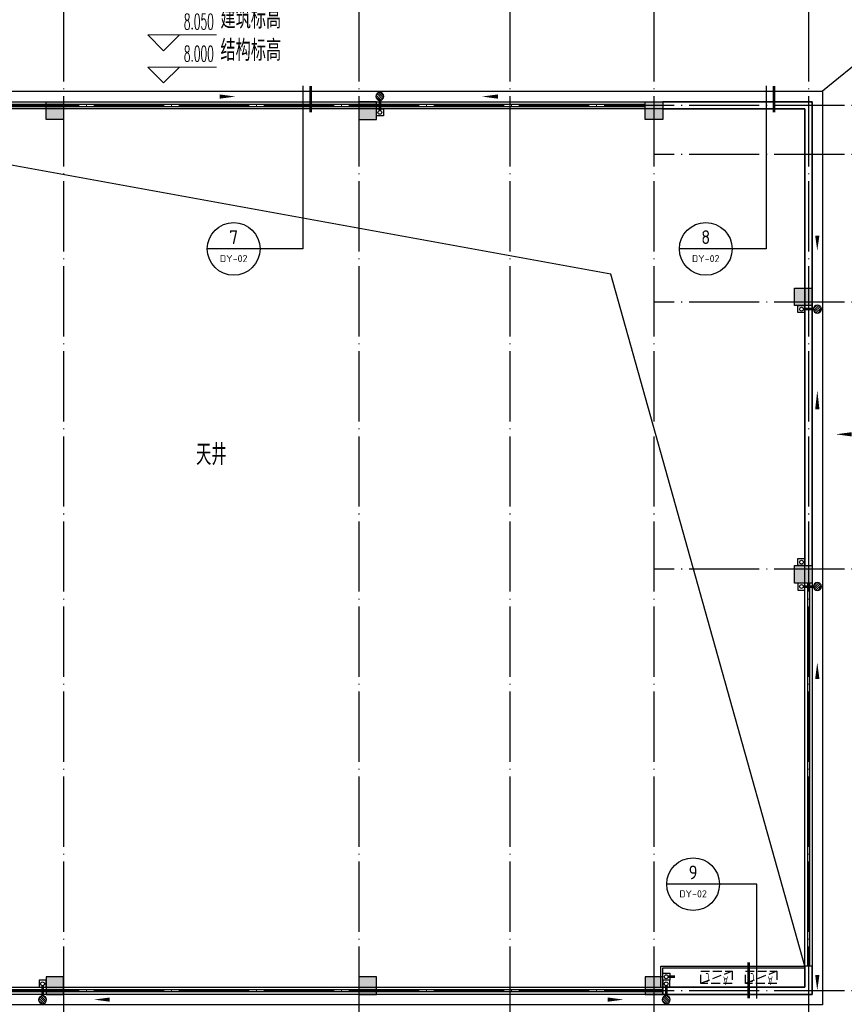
# Model space of a CAD drawing. Extents: x 1779708 to 7299578, y -1121471 to 88434.
# Tile 318 of 656: x 4607716 to 4631186, y -1048327 to -1020306. Entities that reach past the tile are written whole.
import ezdxf
from ezdxf.enums import TextEntityAlignment as Align

# ---------------------------------------------------------------- set-up
doc = ezdxf.new("R2010")
doc.units = 0
doc.header["$LTSCALE"] = 1000
doc.header["$MEASUREMENT"] = 0
doc.linetypes.add('DASH', pattern=[0.35, 0.25, -0.1])
doc.linetypes.add('DOTE', pattern=[2.4200000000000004, 2, -0.2, 0.02, -0.2])
doc.layers.get('0').update_dxf_attribs({"linetype": 'CONTINUOUS'})
for name, color, linetype in [('11111111111111111111111111111', 50, 'DASH'), ('DIM_IDEN', 3, 'CONTINUOUS'), ('DIM_SYMB', 3, 'CONTINUOUS'), ('DIM_污水', 3, 'CONTINUOUS'), ('DOTE', 1, 'DOTE'), ('EQUIP_地漏', 7, 'CONTINUOUS'), ('P_PS_DIM', 1, 'CONTINUOUS'), ('PIPE-雨水', 4, 'CONTINUOUS'), ('PUB_TEXT', 7, 'CONTINUOUS'), ('SPACE', 7, 'CONTINUOUS'), ('修改', 6, 'CONTINUOUS'), ('墙柱', 2, 'CONTINUOUS'), ('室外构件', 4, 'CONTINUOUS'), ('栏杆', 6, 'CONTINUOUS'), ('空调机位表示', 70, 'CONTINUOUS'), ('立面线2', 30, 'CONTINUOUS')]:
    doc.layers.add(name, color=color, linetype=linetype)
doc.layers.add('DIM_ELEV', color=3, linetype='CONTINUOUS', lineweight=13)
doc.styles.add('_TCH_DIM', font='SIMPLEX.shx', dxfattribs={"width": 0.7, "bigfont": 'GBCBIG.shx'})
doc.styles.add('_TCH_SPACE', font='SIMPLEX', dxfattribs={"height": 5, "bigfont": 'GBCBIG'})
doc.styles.get("Standard").update_dxf_attribs({"font": 'GBENOR', "bigfont": 'GBCBIG'})

# ---------------------------------------------------------------- blocks, each defined once
blk = doc.blocks.new('A$C159220C3')
at = {"layer": 'DOTE'}
for p, q in [((42800.00018952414, 149200.0015517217), (42800.00018952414, 7200.001551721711)), ((51200.00018952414, 149200.0015517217), (51200.00018952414, 7200.001551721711)), ((55500.00018952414, 149200.0015517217), (55500.00018952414, 7200.001551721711)), ((59600.00018952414, 149200.0015517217), (59600.00018952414, 7200.001551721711)), ((64000.00018952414, 149200.0015517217), (64000.00018952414, 7200.001551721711)), ((86800.00018952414, 47300.00155172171), (7200.000189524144, 47300.00155172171)), ((86800.00018952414, 45900.00155172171), (59600.00018952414, 45900.00155172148)), ((86800.00018952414, 41700.00155172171), (59600.00018952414, 41700.00155172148)), ((86800.00018952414, 34100.00155172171), (59600.00018952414, 34100.00155172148)), ((86800.00018952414, 22100.00155172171), (7200.000189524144, 22100.00155172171))]:
    blk.add_line(p, q, dxfattribs=at)
blk = doc.blocks.new('A$C66903B95')
at = {"layer": '墙柱'}
h = blk.add_hatch(color=256, dxfattribs=at)
h.paths.add_polyline_path([(24950.00109634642, 51000.00001203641), (25450.00109634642, 51000.00001203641), (25450.00109634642, 50500.00001203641), (24950.00109634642, 50500.00001203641)])
h.paths.add_polyline_path([(66900.00109634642, 12800.0000120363), (67500.00109634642, 12800.0000120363), (67500.00109634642, 13400.0000120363), (66900.00109634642, 13400.0000120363)])
h.paths.add_polyline_path([(16600.00109634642, 12800.0000120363), (17100.00109634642, 12800.0000120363), (17100.00109634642, 13300.0000120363), (16600.00109634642, 13300.0000120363)])
h.paths.add_polyline_path([(27130.00109634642, 15100.00001203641), (27130.00109634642, 15400.00001203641), (26330.00109634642, 15400.00001203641), (26330.00109634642, 15100.00001203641)])
h.paths.add_polyline_path([(54500.00109634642, 1.203641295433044e-05), (55000.00109634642, 1.203641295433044e-05), (55000.00109634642, 500.000012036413), (54500.00109634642, 500.000012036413)])
h.paths.add_polyline_path([(16600.00109634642, 51000.00001203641), (17100.00109634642, 51000.00001203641), (17100.00109634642, 50500.00001203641), (16600.00109634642, 50500.00001203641)])
h.paths.add_polyline_path([(42000.00109634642, 41700.00001203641), (42600.00109634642, 41700.00001203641), (42600.00109634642, 41200.00001203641), (42000.00109634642, 41200.00001203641)])
h.paths.add_polyline_path([(58500.00109634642, 32900.0000120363), (59100.00109634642, 32900.0000120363), (59100.00109634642, 32400.0000120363), (58500.00109634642, 32400.0000120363)])
h.paths.add_polyline_path([(13000.00109634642, 44800.00001203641), (13500.00109634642, 44800.00001203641), (13500.00109634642, 44200.00001203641), (13000.00109634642, 44200.00001203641)])
h.paths.add_polyline_path([(66700.00109634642, 37100.0000120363), (67200.00109634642, 37100.0000120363), (67200.00109634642, 36600.0000120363), (66700.00109634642, 36600.0000120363)])
h.paths.add_polyline_path([(20700.00109634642, 19400.0000120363), (21200.00109634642, 19400.0000120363), (21200.00109634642, 19900.0000120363), (20700.00109634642, 19900.0000120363)])
h.paths.add_polyline_path([(20700.00109634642, 26000.0000120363), (21200.00109634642, 26000.0000120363), (21200.00109634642, 26500.0000120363), (20700.00109634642, 26500.0000120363)])
h.paths.add_polyline_path([(13000.00109634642, 31800.0000120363), (13500.00109634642, 31800.0000120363), (13500.00109634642, 32400.0000120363), (13000.00109634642, 32400.0000120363)])
h.paths.add_polyline_path([(20700.00109634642, 38200.0000120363), (21200.00109634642, 38200.0000120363), (21200.00109634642, 37700.0000120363), (20700.00109634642, 37700.0000120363)])
h.paths.add_polyline_path([(13000.00109634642, 51000.00001203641), (13500.00109634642, 51000.00001203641), (13500.00109634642, 50500.00001203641), (13000.00109634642, 50500.00001203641)])
h.paths.add_polyline_path([(74900.00109634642, 12800.0000120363), (75600.00109634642, 12800.0000120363), (75600.00109634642, 13400.0000120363), (74900.00109634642, 13400.0000120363)])
h.paths.add_polyline_path([(54900.00109634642, 24500.00001203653), (54400.00109634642, 24500.00001203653), (54400.00109634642, 25000.00001203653), (54900.00109634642, 25000.00001203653)])
h.paths.add_polyline_path([(74900.00109634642, 41700.0000120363), (75600.00109634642, 41700.0000120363), (75600.00109634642, 41200.0000120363), (74900.00109634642, 41200.0000120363)])
h.paths.add_polyline_path([(500.0017111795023, 44750.0000120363), (1000.001711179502, 44750.0000120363), (1000.001711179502, 44250.0000120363), (500.0017111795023, 44250.0000120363)])
h.paths.add_polyline_path([(500.0010963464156, 31850.0000120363), (1000.001096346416, 31850.0000120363), (1000.001096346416, 32350.0000120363), (500.0010963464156, 32350.0000120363)])
h.paths.add_polyline_path([(8400.001096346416, 12800.0000120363), (8900.001096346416, 12800.0000120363), (8900.001096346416, 13300.0000120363), (8400.001096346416, 13300.0000120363)])
h.paths.add_polyline_path([(66900.00109634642, 24400.0000120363), (67500.00109634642, 24400.0000120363), (67500.00109634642, 25000.0000120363), (66900.00109634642, 25000.0000120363)])
h.paths.add_polyline_path([(74900.00109634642, 25000.0000120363), (75600.00109634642, 25000.0000120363), (75600.00109634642, 24400.0000120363), (74900.00109634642, 24400.0000120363)])
h.paths.add_polyline_path([(58500.00109634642, 25000.0000120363), (59100.00109634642, 25000.0000120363), (59100.00109634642, 24400.0000120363), (58500.00109634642, 24400.0000120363)])
h.paths.add_polyline_path([(66700.00109634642, 32900.0000120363), (67200.00109634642, 32900.0000120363), (67200.00109634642, 32400.0000120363), (66700.00109634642, 32400.0000120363)])
h.paths.add_polyline_path([(54400.00109634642, 32900.0000120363), (54900.00109634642, 32900.0000120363), (54900.00109634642, 32400.0000120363), (54400.00109634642, 32400.0000120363)])
h.paths.add_polyline_path([(50150.00109634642, 12800.0000120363), (50650.00109634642, 12800.0000120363), (50650.00109634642, 13300.0000120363), (50150.00109634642, 13300.0000120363)])
h.paths.add_polyline_path([(46200.00109634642, 51000.00001203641), (46700.00109634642, 51000.00001203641), (46700.00109634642, 50500.00001203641), (46200.00109634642, 50500.00001203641)])
h.paths.add_polyline_path([(42500.00109634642, 38200.0000120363), (42000.00109634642, 38200.0000120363), (42000.00109634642, 37700.0000120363), (42500.00109634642, 37700.0000120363)])
h.paths.add_polyline_path([(42500.00109634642, 51000.00001203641), (42000.00109634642, 51000.00001203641), (42000.00109634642, 50500.00001203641), (42500.00109634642, 50500.00001203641)])
h.paths.add_polyline_path([(24900.00109634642, 38200.0000120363), (25400.00109634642, 38200.0000120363), (25400.00109634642, 37700.0000120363), (24900.00109634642, 37700.0000120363)])
h.paths.add_polyline_path([(20700.00109634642, 31850.0000120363), (21200.00109634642, 31850.0000120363), (21200.00109634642, 32350.0000120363), (20700.00109634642, 32350.0000120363)])
h.paths.add_polyline_path([(13000.00109634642, 37600.0000120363), (13500.00109634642, 37600.0000120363), (13500.00109634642, 38200.0000120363), (13000.00109634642, 38200.0000120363)])
h.paths.add_polyline_path([(16600.00109634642, 26000.0000120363), (17100.00109634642, 26000.0000120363), (17100.00109634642, 26500.0000120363), (16600.00109634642, 26500.0000120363)])
h.paths.add_polyline_path([(8200.001096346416, 26000.0000120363), (8700.001096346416, 26000.0000120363), (8700.001096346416, 26500.0000120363), (8200.001096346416, 26500.0000120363)])
h.paths.add_polyline_path([(500.0010963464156, 26000.0000120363), (1000.001096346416, 26000.0000120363), (1000.001096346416, 26500.0000120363), (500.0010963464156, 26500.0000120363)])
h.paths.add_polyline_path([(16500.00109634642, 19300.0000120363), (17100.00109634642, 19300.0000120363), (17100.00109634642, 19900.0000120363), (16500.00109634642, 19900.0000120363)])
h.paths.add_polyline_path([(8400.001096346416, 19300.0000120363), (8900.001096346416, 19300.0000120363), (8900.001096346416, 19900.0000120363), (8400.001096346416, 19900.0000120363)])
h.paths.add_polyline_path([(74900.00109634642, 38500.0000120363), (75600.00109634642, 38500.0000120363), (75600.00109634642, 38000.0000120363), (74900.00109634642, 38000.0000120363)])
h.paths.add_polyline_path([(75100.00109634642, 51000.00001203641), (75600.00109634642, 51000.00001203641), (75600.00109634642, 50500.00001203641), (75100.00109634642, 50500.00001203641)])
h.paths.add_polyline_path([(66850.00109634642, 41800.0000120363), (67550.00109634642, 41800.0000120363), (67550.00109634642, 41200.0000120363), (66850.00109634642, 41200.0000120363)])
h.paths.add_polyline_path([(66850.00109634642, 51000.00001203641), (67550.00109634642, 51000.00001203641), (67550.00109634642, 50500.00001203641), (66850.00109634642, 50500.00001203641)])
h.paths.add_polyline_path([(58450.00109634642, 41800.0000120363), (59150.00109634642, 41800.0000120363), (59150.00109634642, 41200.0000120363), (58450.00109634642, 41200.0000120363)])
h.paths.add_polyline_path([(58550.00109634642, 51000.00001203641), (59050.00109634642, 51000.00001203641), (59050.00109634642, 50500.00001203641), (58550.00109634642, 50500.00001203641)])
h.paths.add_polyline_path([(50150.00109634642, 38200.0000120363), (50650.00109634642, 38200.0000120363), (50650.00109634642, 37700.0000120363), (50150.00109634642, 37700.0000120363)])
h.paths.add_polyline_path([(50100.00109634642, 41700.0000120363), (50700.00109634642, 41700.0000120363), (50700.00109634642, 41200.0000120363), (50100.00109634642, 41200.0000120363)])
h.paths.add_polyline_path([(50150.00109634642, 51000.00001203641), (50650.00109634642, 51000.00001203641), (50650.00109634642, 50500.00001203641), (50150.00109634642, 50500.00001203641)])
h.paths.add_polyline_path([(33100.00109634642, 38200.00001203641), (33600.00109634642, 38200.00001203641), (33600.00109634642, 37700.00001203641), (33100.00109634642, 37700.00001203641)])
h.paths.add_polyline_path([(33000.00109634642, 41700.00001203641), (33600.00109634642, 41700.00001203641), (33600.00109634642, 41200.00001203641), (33000.00109634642, 41200.00001203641)])
h.paths.add_polyline_path([(24900.00109634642, 41700.0000120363), (25500.00109634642, 41700.0000120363), (25500.00109634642, 41200.0000120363), (24900.00109634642, 41200.0000120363)])
h.paths.add_polyline_path([(500.0010963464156, 38200.0000120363), (1000.001096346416, 38200.0000120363), (1000.001096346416, 37700.0000120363), (500.0010963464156, 37700.0000120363)])
h.paths.add_polyline_path([(16500.00109634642, 41800.0000120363), (17100.00109634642, 41800.0000120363), (17100.00109634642, 41200.0000120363), (16500.00109634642, 41200.0000120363)])
h.paths.add_polyline_path([(33100.00109634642, 51000.00001203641), (33600.00109634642, 51000.00001203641), (33600.00109634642, 50500.00001203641), (33100.00109634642, 50500.00001203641)])
h.paths.add_polyline_path([(500.0017111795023, 51000.0000120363), (1000.001711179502, 51000.0000120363), (1000.001711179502, 50500.0000120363), (500.0017111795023, 50500.0000120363)])
h.paths.add_polyline_path([(74900.00109634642, 9300.000012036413), (75600.00109634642, 9300.000012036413), (75600.00109634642, 9800.000012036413), (74900.00109634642, 9800.000012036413)])
h.paths.add_polyline_path([(74900.00109634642, 1.203618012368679e-05), (75600.00109634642, 1.203618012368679e-05), (75600.00109634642, 500.0000120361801), (74900.00109634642, 500.0000120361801)])
h.paths.add_polyline_path([(66900.00109634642, 9300.000012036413), (67500.00109634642, 9300.000012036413), (67500.00109634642, 9800.000012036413), (66900.00109634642, 9800.000012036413)])
h.paths.add_polyline_path([(66950.00109634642, 1.203641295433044e-05), (67450.00109634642, 1.203641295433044e-05), (67450.00109634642, 500.000012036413), (66950.00109634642, 500.000012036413)])
h.paths.add_polyline_path([(58500.00109634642, 12800.0000120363), (59100.00109634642, 12800.0000120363), (59100.00109634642, 13400.0000120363), (58500.00109634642, 13400.0000120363)])
h.paths.add_polyline_path([(58500.00109634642, 9300.000012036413), (59100.00109634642, 9300.000012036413), (59100.00109634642, 9800.000012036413), (58500.00109634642, 9800.000012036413)])
h.paths.add_polyline_path([(58550.00109634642, 1.203641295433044e-05), (59050.00109634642, 1.203641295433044e-05), (59050.00109634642, 500.000012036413), (58550.00109634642, 500.000012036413)])
h.paths.add_polyline_path([(50100.00109634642, 9300.000012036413), (50700.00109634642, 9300.000012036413), (50700.00109634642, 9800.000012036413), (50100.00109634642, 9800.000012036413)])
h.paths.add_polyline_path([(50150.00109634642, 1.203641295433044e-05), (50650.00109634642, 1.203641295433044e-05), (50650.00109634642, 500.000012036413), (50150.00109634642, 500.000012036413)])
h.paths.add_polyline_path([(42000.00109634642, 12800.00001203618), (42500.00109634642, 12800.00001203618), (42500.00109634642, 13300.00001203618), (42000.00109634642, 13300.00001203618)])
h.paths.add_polyline_path([(42000.00109634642, 9300.00001203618), (42600.00109634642, 9300.00001203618), (42600.00109634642, 9800.00001203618), (42000.00109634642, 9800.00001203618)])
h.paths.add_polyline_path([(33100.00109634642, 12800.0000120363), (33600.00109634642, 12800.0000120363), (33600.00109634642, 13300.0000120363), (33100.00109634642, 13300.0000120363)])
h.paths.add_polyline_path([(25060.00109634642, 12800.0000120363), (25660.00109634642, 12800.0000120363), (25660.00109634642, 13200.0000120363), (25060.00109634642, 13200.0000120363)])
h.paths.add_polyline_path([(33000.00109634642, 9300.000012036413), (33600.00109634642, 9300.000012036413), (33600.00109634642, 9800.000012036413), (33000.00109634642, 9800.000012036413)])
h.paths.add_polyline_path([(24900.00109634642, 9300.000012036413), (25500.00109634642, 9300.000012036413), (25500.00109634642, 9800.000012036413), (24900.00109634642, 9800.000012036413)])
h.paths.add_polyline_path([(0.001096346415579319, 12500.0000120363), (700.0010963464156, 12500.0000120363), (700.0010963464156, 13000.0000120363), (0.001096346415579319, 13000.0000120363)])
h.paths.add_polyline_path([(0.001096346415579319, 9300.000012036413), (700.0010963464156, 9300.000012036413), (700.0010963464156, 9800.000012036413), (0.001096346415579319, 9800.000012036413)])
h.paths.add_polyline_path([(8100.001096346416, 9300.000012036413), (8700.001096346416, 9300.000012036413), (8700.001096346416, 9800.000012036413), (8100.001096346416, 9800.000012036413)])
h.paths.add_polyline_path([(16500.00109634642, 9300.000012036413), (17100.00109634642, 9300.000012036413), (17100.00109634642, 9800.000012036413), (16500.00109634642, 9800.000012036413)])
h.paths.add_polyline_path([(42000.00109634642, 1.203594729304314e-05), (42500.00109634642, 1.203594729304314e-05), (42500.00109634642, 500.0000120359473), (42000.00109634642, 500.0000120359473)])
h.paths.add_polyline_path([(33100.00109634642, 1.203618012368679e-05), (33600.00109634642, 1.203618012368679e-05), (33600.00109634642, 500.0000120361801), (33100.00109634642, 500.0000120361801)])
h.paths.add_polyline_path([(24950.00109634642, 1.203618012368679e-05), (25450.00109634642, 1.203618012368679e-05), (25450.00109634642, 500.0000120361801), (24950.00109634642, 500.0000120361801)])
h.paths.add_polyline_path([(16500.00109634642, 1.203641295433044e-05), (17100.00109634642, 1.203641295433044e-05), (17100.00109634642, 500.000012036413), (16500.00109634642, 500.000012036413)])
h.paths.add_polyline_path([(8100.001096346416, 1.203641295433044e-05), (8700.001096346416, 1.203641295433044e-05), (8700.001096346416, 500.000012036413), (8100.001096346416, 500.000012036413)])
h.paths.add_polyline_path([(0.001096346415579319, 1.203641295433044e-05), (500.0010963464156, 1.203641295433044e-05), (500.0010963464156, 500.000012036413), (0.001096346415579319, 500.000012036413)])
h.paths.add_polyline_path([(24950.00109634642, 87000.00001203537), (25450.00109634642, 87000.00001203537), (25450.00109634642, 87500.00001203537), (24950.00109634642, 87500.00001203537)])
h.paths.add_polyline_path([(66900.00109634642, 125200.0000120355), (67500.00109634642, 125200.0000120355), (67500.00109634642, 124600.0000120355), (66900.00109634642, 124600.0000120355)])
h.paths.add_polyline_path([(16600.00109634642, 125200.0000120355), (17100.00109634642, 125200.0000120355), (17100.00109634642, 124700.0000120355), (16600.00109634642, 124700.0000120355)])
h.paths.add_polyline_path([(27130.00109634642, 122900.0000120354), (27130.00109634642, 122600.0000120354), (26330.00109634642, 122600.0000120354), (26330.00109634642, 122900.0000120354)])
h.paths.add_polyline_path([(54500.00109634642, 138000.0000120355), (55000.00109634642, 138000.0000120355), (55000.00109634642, 137500.0000120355), (54500.00109634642, 137500.0000120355)])
h.paths.add_polyline_path([(16600.00109634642, 87000.00001203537), (17100.00109634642, 87000.00001203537), (17100.00109634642, 87500.00001203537), (16600.00109634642, 87500.00001203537)])
h.paths.add_polyline_path([(42000.00109634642, 96300.00001203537), (42600.00109634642, 96300.00001203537), (42600.00109634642, 96800.00001203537), (42000.00109634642, 96800.00001203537)])
h.paths.add_polyline_path([(58500.00109634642, 105100.0000120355), (59100.00109634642, 105100.0000120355), (59100.00109634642, 105600.0000120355), (58500.00109634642, 105600.0000120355)])
h.paths.add_polyline_path([(13000.00109634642, 93200.00001203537), (13500.00109634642, 93200.00001203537), (13500.00109634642, 93800.00001203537), (13000.00109634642, 93800.00001203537)])
h.paths.add_polyline_path([(66700.00109634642, 100900.0000120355), (67200.00109634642, 100900.0000120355), (67200.00109634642, 101400.0000120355), (66700.00109634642, 101400.0000120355)])
h.paths.add_polyline_path([(20700.00109634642, 118600.0000120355), (21200.00109634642, 118600.0000120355), (21200.00109634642, 118100.0000120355), (20700.00109634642, 118100.0000120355)])
h.paths.add_polyline_path([(20700.00109634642, 112000.0000120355), (21200.00109634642, 112000.0000120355), (21200.00109634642, 111500.0000120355), (20700.00109634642, 111500.0000120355)])
h.paths.add_polyline_path([(13000.00109634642, 106200.0000120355), (13500.00109634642, 106200.0000120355), (13500.00109634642, 105600.0000120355), (13000.00109634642, 105600.0000120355)])
h.paths.add_polyline_path([(20700.00109634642, 99800.00001203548), (21200.00109634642, 99800.00001203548), (21200.00109634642, 100300.0000120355), (20700.00109634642, 100300.0000120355)])
h.paths.add_polyline_path([(13000.00109634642, 87000.00001203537), (13500.00109634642, 87000.00001203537), (13500.00109634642, 87500.00001203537), (13000.00109634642, 87500.00001203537)])
h.paths.add_polyline_path([(74900.00109634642, 125200.0000120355), (75600.00109634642, 125200.0000120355), (75600.00109634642, 124600.0000120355), (74900.00109634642, 124600.0000120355)])
h.paths.add_polyline_path([(54900.00109634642, 113500.0000120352), (54400.00109634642, 113500.0000120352), (54400.00109634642, 113000.0000120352), (54900.00109634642, 113000.0000120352)])
h.paths.add_polyline_path([(74900.00109634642, 96300.00001203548), (75600.00109634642, 96300.00001203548), (75600.00109634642, 96800.00001203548), (74900.00109634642, 96800.00001203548)])
h.paths.add_polyline_path([(500.0017111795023, 93250.00001203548), (1000.001711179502, 93250.00001203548), (1000.001711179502, 93750.00001203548), (500.0017111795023, 93750.00001203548)])
h.paths.add_polyline_path([(500.0010963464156, 106150.0000120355), (1000.001096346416, 106150.0000120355), (1000.001096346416, 105650.0000120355), (500.0010963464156, 105650.0000120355)])
h.paths.add_polyline_path([(8400.001096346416, 125200.0000120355), (8900.001096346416, 125200.0000120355), (8900.001096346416, 124700.0000120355), (8400.001096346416, 124700.0000120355)])
h.paths.add_polyline_path([(66900.00109634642, 113600.0000120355), (67500.00109634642, 113600.0000120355), (67500.00109634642, 113000.0000120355), (66900.00109634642, 113000.0000120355)])
h.paths.add_polyline_path([(74900.00109634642, 113000.0000120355), (75600.00109634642, 113000.0000120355), (75600.00109634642, 113600.0000120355), (74900.00109634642, 113600.0000120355)])
h.paths.add_polyline_path([(58500.00109634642, 113000.0000120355), (59100.00109634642, 113000.0000120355), (59100.00109634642, 113600.0000120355), (58500.00109634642, 113600.0000120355)])
h.paths.add_polyline_path([(66700.00109634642, 105100.0000120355), (67200.00109634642, 105100.0000120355), (67200.00109634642, 105600.0000120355), (66700.00109634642, 105600.0000120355)])
h.paths.add_polyline_path([(54400.00109634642, 105100.0000120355), (54900.00109634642, 105100.0000120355), (54900.00109634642, 105600.0000120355), (54400.00109634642, 105600.0000120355)])
h.paths.add_polyline_path([(50150.00109634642, 125200.0000120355), (50650.00109634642, 125200.0000120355), (50650.00109634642, 124700.0000120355), (50150.00109634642, 124700.0000120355)])
h.paths.add_polyline_path([(46200.00109634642, 87000.00001203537), (46700.00109634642, 87000.00001203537), (46700.00109634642, 87500.00001203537), (46200.00109634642, 87500.00001203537)])
h.paths.add_polyline_path([(42500.00109634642, 99800.00001203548), (42000.00109634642, 99800.00001203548), (42000.00109634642, 100300.0000120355), (42500.00109634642, 100300.0000120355)])
h.paths.add_polyline_path([(42500.00109634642, 87000.00001203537), (42000.00109634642, 87000.00001203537), (42000.00109634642, 87500.00001203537), (42500.00109634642, 87500.00001203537)])
h.paths.add_polyline_path([(24900.00109634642, 99800.00001203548), (25400.00109634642, 99800.00001203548), (25400.00109634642, 100300.0000120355), (24900.00109634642, 100300.0000120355)])
h.paths.add_polyline_path([(20700.00109634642, 106150.0000120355), (21200.00109634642, 106150.0000120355), (21200.00109634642, 105650.0000120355), (20700.00109634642, 105650.0000120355)])
h.paths.add_polyline_path([(13000.00109634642, 100400.0000120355), (13500.00109634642, 100400.0000120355), (13500.00109634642, 99800.00001203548), (13000.00109634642, 99800.00001203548)])
h.paths.add_polyline_path([(16600.00109634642, 112000.0000120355), (17100.00109634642, 112000.0000120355), (17100.00109634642, 111500.0000120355), (16600.00109634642, 111500.0000120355)])
h.paths.add_polyline_path([(8200.001096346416, 112000.0000120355), (8700.001096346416, 112000.0000120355), (8700.001096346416, 111500.0000120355), (8200.001096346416, 111500.0000120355)])
h.paths.add_polyline_path([(500.0010963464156, 112000.0000120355), (1000.001096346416, 112000.0000120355), (1000.001096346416, 111500.0000120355), (500.0010963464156, 111500.0000120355)])
h.paths.add_polyline_path([(16500.00109634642, 118700.0000120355), (17100.00109634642, 118700.0000120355), (17100.00109634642, 118100.0000120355), (16500.00109634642, 118100.0000120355)])
h.paths.add_polyline_path([(8400.001096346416, 118700.0000120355), (8900.001096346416, 118700.0000120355), (8900.001096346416, 118100.0000120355), (8400.001096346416, 118100.0000120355)])
h.paths.add_polyline_path([(74900.00109634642, 99500.00001203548), (75600.00109634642, 99500.00001203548), (75600.00109634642, 100000.0000120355), (74900.00109634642, 100000.0000120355)])
h.paths.add_polyline_path([(75100.00109634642, 87000.00001203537), (75600.00109634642, 87000.00001203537), (75600.00109634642, 87500.00001203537), (75100.00109634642, 87500.00001203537)])
h.paths.add_polyline_path([(66850.00109634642, 96200.00001203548), (67550.00109634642, 96200.00001203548), (67550.00109634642, 96800.00001203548), (66850.00109634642, 96800.00001203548)])
h.paths.add_polyline_path([(66850.00109634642, 87000.00001203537), (67550.00109634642, 87000.00001203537), (67550.00109634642, 87500.00001203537), (66850.00109634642, 87500.00001203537)])
h.paths.add_polyline_path([(58450.00109634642, 96200.00001203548), (59150.00109634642, 96200.00001203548), (59150.00109634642, 96800.00001203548), (58450.00109634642, 96800.00001203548)])
h.paths.add_polyline_path([(58550.00109634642, 87000.00001203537), (59050.00109634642, 87000.00001203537), (59050.00109634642, 87500.00001203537), (58550.00109634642, 87500.00001203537)])
h.paths.add_polyline_path([(50150.00109634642, 99800.00001203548), (50650.00109634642, 99800.00001203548), (50650.00109634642, 100300.0000120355), (50150.00109634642, 100300.0000120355)])
h.paths.add_polyline_path([(50100.00109634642, 96300.00001203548), (50700.00109634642, 96300.00001203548), (50700.00109634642, 96800.00001203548), (50100.00109634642, 96800.00001203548)])
h.paths.add_polyline_path([(50150.00109634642, 87000.00001203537), (50650.00109634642, 87000.00001203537), (50650.00109634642, 87500.00001203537), (50150.00109634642, 87500.00001203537)])
h.paths.add_polyline_path([(33100.00109634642, 99800.00001203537), (33600.00109634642, 99800.00001203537), (33600.00109634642, 100300.0000120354), (33100.00109634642, 100300.0000120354)])
h.paths.add_polyline_path([(33000.00109634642, 96300.00001203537), (33600.00109634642, 96300.00001203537), (33600.00109634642, 96800.00001203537), (33000.00109634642, 96800.00001203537)])
h.paths.add_polyline_path([(24900.00109634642, 96300.00001203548), (25500.00109634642, 96300.00001203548), (25500.00109634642, 96800.00001203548), (24900.00109634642, 96800.00001203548)])
h.paths.add_polyline_path([(500.0010963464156, 99800.00001203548), (1000.001096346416, 99800.00001203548), (1000.001096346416, 100300.0000120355), (500.0010963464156, 100300.0000120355)])
h.paths.add_polyline_path([(16500.00109634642, 96200.00001203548), (17100.00109634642, 96200.00001203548), (17100.00109634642, 96800.00001203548), (16500.00109634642, 96800.00001203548)])
h.paths.add_polyline_path([(33100.00109634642, 87000.00001203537), (33600.00109634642, 87000.00001203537), (33600.00109634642, 87500.00001203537), (33100.00109634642, 87500.00001203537)])
h.paths.add_polyline_path([(500.0017111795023, 87000.00001203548), (1000.001711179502, 87000.00001203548), (1000.001711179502, 87500.00001203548), (500.0017111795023, 87500.00001203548)])
h.paths.add_polyline_path([(74900.00109634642, 128700.0000120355), (75600.00109634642, 128700.0000120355), (75600.00109634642, 128200.0000120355), (74900.00109634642, 128200.0000120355)])
h.paths.add_polyline_path([(74900.00109634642, 138000.0000120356), (75600.00109634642, 138000.0000120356), (75600.00109634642, 137500.0000120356), (74900.00109634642, 137500.0000120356)])
h.paths.add_polyline_path([(66900.00109634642, 128700.0000120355), (67500.00109634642, 128700.0000120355), (67500.00109634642, 128200.0000120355), (66900.00109634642, 128200.0000120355)])
h.paths.add_polyline_path([(66950.00109634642, 138000.0000120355), (67450.00109634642, 138000.0000120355), (67450.00109634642, 137500.0000120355), (66950.00109634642, 137500.0000120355)])
h.paths.add_polyline_path([(58500.00109634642, 125200.0000120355), (59100.00109634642, 125200.0000120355), (59100.00109634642, 124600.0000120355), (58500.00109634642, 124600.0000120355)])
h.paths.add_polyline_path([(58500.00109634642, 128700.0000120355), (59100.00109634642, 128700.0000120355), (59100.00109634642, 128200.0000120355), (58500.00109634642, 128200.0000120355)])
h.paths.add_polyline_path([(58550.00109634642, 138000.0000120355), (59050.00109634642, 138000.0000120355), (59050.00109634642, 137500.0000120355), (58550.00109634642, 137500.0000120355)])
h.paths.add_polyline_path([(50100.00109634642, 128700.0000120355), (50700.00109634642, 128700.0000120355), (50700.00109634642, 128200.0000120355), (50100.00109634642, 128200.0000120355)])
h.paths.add_polyline_path([(50150.00109634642, 138000.0000120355), (50650.00109634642, 138000.0000120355), (50650.00109634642, 137500.0000120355), (50150.00109634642, 137500.0000120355)])
h.paths.add_polyline_path([(42000.00109634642, 125200.0000120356), (42500.00109634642, 125200.0000120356), (42500.00109634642, 124700.0000120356), (42000.00109634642, 124700.0000120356)])
h.paths.add_polyline_path([(42000.00109634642, 128700.0000120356), (42600.00109634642, 128700.0000120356), (42600.00109634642, 128200.0000120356), (42000.00109634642, 128200.0000120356)])
h.paths.add_polyline_path([(33100.00109634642, 125200.0000120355), (33600.00109634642, 125200.0000120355), (33600.00109634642, 124700.0000120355), (33100.00109634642, 124700.0000120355)])
h.paths.add_polyline_path([(25060.00109634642, 125200.0000120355), (25660.00109634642, 125200.0000120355), (25660.00109634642, 124800.0000120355), (25060.00109634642, 124800.0000120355)])
h.paths.add_polyline_path([(33000.00109634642, 128700.0000120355), (33600.00109634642, 128700.0000120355), (33600.00109634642, 128200.0000120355), (33000.00109634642, 128200.0000120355)])
h.paths.add_polyline_path([(24900.00109634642, 128700.0000120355), (25500.00109634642, 128700.0000120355), (25500.00109634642, 128200.0000120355), (24900.00109634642, 128200.0000120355)])
h.paths.add_polyline_path([(0.001096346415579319, 125500.0000120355), (700.0010963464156, 125500.0000120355), (700.0010963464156, 125000.0000120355), (0.001096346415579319, 125000.0000120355)])
h.paths.add_polyline_path([(0.001096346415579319, 128700.0000120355), (700.0010963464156, 128700.0000120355), (700.0010963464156, 128200.0000120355), (0.001096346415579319, 128200.0000120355)])
h.paths.add_polyline_path([(8100.001096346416, 128700.0000120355), (8700.001096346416, 128700.0000120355), (8700.001096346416, 128200.0000120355), (8100.001096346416, 128200.0000120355)])
h.paths.add_polyline_path([(16500.00109634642, 128700.0000120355), (17100.00109634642, 128700.0000120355), (17100.00109634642, 128200.0000120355), (16500.00109634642, 128200.0000120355)])
h.paths.add_polyline_path([(42000.00109634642, 138000.0000120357), (42500.00109634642, 138000.0000120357), (42500.00109634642, 137500.0000120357), (42000.00109634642, 137500.0000120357)])
h.paths.add_polyline_path([(33100.00109634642, 138000.0000120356), (33600.00109634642, 138000.0000120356), (33600.00109634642, 137500.0000120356), (33100.00109634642, 137500.0000120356)])
h.paths.add_polyline_path([(24950.00109634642, 138000.0000120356), (25450.00109634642, 138000.0000120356), (25450.00109634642, 137500.0000120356), (24950.00109634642, 137500.0000120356)])
h.paths.add_polyline_path([(16500.00109634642, 138000.0000120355), (17100.00109634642, 138000.0000120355), (17100.00109634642, 137500.0000120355), (16500.00109634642, 137500.0000120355)])
h.paths.add_polyline_path([(8100.001096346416, 138000.0000120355), (8700.001096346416, 138000.0000120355), (8700.001096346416, 137500.0000120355), (8100.001096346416, 137500.0000120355)])
h.paths.add_polyline_path([(0.001096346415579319, 138000.0000120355), (500.0010963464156, 138000.0000120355), (500.0010963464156, 137500.0000120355), (0.001096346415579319, 137500.0000120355)])
for points in [[(33100.00109634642, 38200.00001203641), (33600.00109634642, 38200.00001203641), (33600.00109634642, 37700.00001203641), (33100.00109634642, 37700.00001203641)], [(42500.00109634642, 38200.0000120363), (42000.00109634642, 38200.0000120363), (42000.00109634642, 37700.0000120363), (42500.00109634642, 37700.0000120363)], [(50150.00109634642, 38200.0000120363), (50650.00109634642, 38200.0000120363), (50650.00109634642, 37700.0000120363), (50150.00109634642, 37700.0000120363)], [(54400.00109634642, 32900.0000120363), (54900.00109634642, 32900.0000120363), (54900.00109634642, 32400.0000120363), (54400.00109634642, 32400.0000120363)], [(54900.00109634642, 24500.00001203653), (54400.00109634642, 24500.00001203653), (54400.00109634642, 25000.00001203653), (54900.00109634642, 25000.00001203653)], [(33100.00109634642, 12800.0000120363), (33600.00109634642, 12800.0000120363), (33600.00109634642, 13300.0000120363), (33100.00109634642, 13300.0000120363)], [(42000.00109634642, 12800.00001203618), (42500.00109634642, 12800.00001203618), (42500.00109634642, 13300.00001203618), (42000.00109634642, 13300.00001203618)], [(50150.00109634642, 12800.0000120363), (50650.00109634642, 12800.0000120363), (50650.00109634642, 13300.0000120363), (50150.00109634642, 13300.0000120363)]]:
    blk.add_lwpolyline(points, close=True, dxfattribs=at)
blk = doc.blocks.new('A$C46E9187A')
at = {"layer": '空调机位表示', "linetype": 'DASH'}
blk.add_lwpolyline([(0, 0), (0, 350), (900, 350), (900, 0)], close=True, dxfattribs=at)
blk.add_lwpolyline([(0, 0), (900, 350)], dxfattribs=at)
at = {"layer": '空调机位表示', "width": 0.6}
for s, p in [('A', (117.685775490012, 145.0239976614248)), ('C', (650.632941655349, 55.40967742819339))]:
    blk.add_text(s, height=250, dxfattribs=at).set_placement(p)
blk = doc.blocks.new('a1')
at = {"layer": '11111111111111111111111111111'}
for p, q in [((59121.95538733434, 49135.6092003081), (59121.95538733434, 48935.6092003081)), ((59321.95538733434, 49135.6092003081), (59121.95538733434, 49135.6092003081)), ((59321.95538733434, 48935.6092003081), (59321.95538733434, 49135.6092003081)), ((59121.95538733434, 48935.6092003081), (59321.95538733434, 48935.6092003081))]:
    blk.add_line(p, q, dxfattribs=at)
blk = doc.blocks.new('$TwtSys$00000141')
for p, q in [((-94.19606303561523, 7.672111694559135), (-10.08309029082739, 91.78508443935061)), ((-94.19606303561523, 7.672111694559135), (-10.08309029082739, 91.78508443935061)), ((-87.21916889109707, -35.05448014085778), (35.05448014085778, 87.21916889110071)), ((-87.21916889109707, -35.05448014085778), (35.05448014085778, 87.21916889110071)), ((-66.46803743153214, -66.46803743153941), (66.46803743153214, 66.46803743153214)), ((-66.46803743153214, -66.46803743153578), (66.46803743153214, 66.46803743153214)), ((-32.35611368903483, -87.061266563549), (87.58274635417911, 32.87759347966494)), ((-32.35611368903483, -87.061266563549), (87.58274635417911, 32.87759347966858)), ((11.43110768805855, -92.25951895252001), (92.2594807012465, -11.43114593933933)), ((11.43110768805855, -92.25951895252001), (92.2594807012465, -11.43114593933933))]:
    blk.add_line(p, q)
blk.add_circle((0, 0), 94)
blk.add_circle((0, 0), 94)

msp = doc.modelspace()

# ---------------------------------------------------------------- linework, layer by layer
at = {"layer": 'DIM_ELEV'}
for p, q in [((4611810.150358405, -1021190.595066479), (4611360.150358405, -1020740.595066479)), ((4611360.150358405, -1020740.595066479), (4613314.615313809, -1020740.595066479)), ((4611810.150358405, -1021190.595066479), (4612260.150358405, -1020740.595066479)), ((4611810.150358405, -1022107.005448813), (4611360.150358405, -1021657.005448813)), ((4611360.150358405, -1021657.005448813), (4613314.615313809, -1021657.005448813)), ((4611810.150358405, -1022107.005448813), (4612260.150358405, -1021657.005448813))]:
    msp.add_line(p, q, dxfattribs=at)
at = {"layer": 'DIM_IDEN'}
for p, q in [((4615774.52642617, -1022188.120013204), (4615774.52642617, -1026829.182747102)), ((4628963.995317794, -1022188.120013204), (4628963.995317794, -1026829.182747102)), ((4614556.508454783, -1026829.182747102), (4613056.508454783, -1026829.182747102)), ((4615774.52642617, -1026829.182747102), (4614556.508454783, -1026829.182747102)), ((4627992.301822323, -1026829.182747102), (4626492.301822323, -1026829.182747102)), ((4628963.995317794, -1026829.182747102), (4627992.301822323, -1026829.182747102)), ((4627632.322807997, -1044907.723512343), (4626132.322807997, -1044907.723512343)), ((4628692.526333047, -1044907.723512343), (4627632.322807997, -1044907.723512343)), ((4628692.526333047, -1048161.23328029), (4628692.526333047, -1044907.723512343))]:
    msp.add_line(p, q, dxfattribs=at)
at = {"layer": 'DIM_IDEN', "const_width": 75}
for points in [[(4615999.52642617, -1022188.120013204), (4615999.52642617, -1022938.120013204)], [(4629188.995317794, -1022188.120013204), (4629188.995317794, -1022938.120013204)], [(4628467.526333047, -1048161.23328029), (4628467.526333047, -1047137.196789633)]]:
    msp.add_lwpolyline(points, dxfattribs=at)
at = {"layer": 'DIM_IDEN'}
for centre in [(4613806.508454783, -1026829.182747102), (4627242.301822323, -1026829.182747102), (4626882.322807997, -1044907.723512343)]:
    msp.add_circle(centre, 750, dxfattribs=at)
at = {"layer": 'DIM_SYMB'}
for points in [[(4611774.309252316, -1022493.315705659, 0, 0, 0), (4613859.228557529, -1022493.315705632, 0, 120, 0), (4613409.228557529, -1022493.315705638, 0, 0, 0)], [(4622959.887682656, -1022493.315705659, 0, 0, 0), (4620874.968377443, -1022493.315705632, 0, 120, 0), (4621324.968377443, -1022493.315705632, 0, 0, 0)], [(4630417.098467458, -1024816.722766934, 0, 0, 0), (4630417.098467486, -1026901.642072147, 0, 120, 0), (4630417.09846748, -1026451.642072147, 0, 0, 0)], [(4630417.098467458, -1033025.572455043, 0, 0, 0), (4630417.098467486, -1030940.65314983, 0, 120, 0), (4630417.09846748, -1031390.65314983, 0, 0, 0)], [(4633030.505713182, -1032105.559973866, 0, 0, 0), (4630945.586407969, -1032105.559973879, 0, 120, 0), (4631395.586407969, -1032105.559973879, 0, 0, 0)], [(4630417.098467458, -1040700.697847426, 0, 0, 0), (4630417.098467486, -1038615.778542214, 0, 120, 0), (4630417.09846748, -1039065.778542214, 0, 0, 0)], [(4630417.098467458, -1045861.023783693, 0, 0, 0), (4630417.098467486, -1047945.943088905, 0, 120, 0), (4630417.09846748, -1047495.943088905, 0, 0, 0)], [(4611915.937663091, -1048193.315705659, 0, 0, 0), (4609831.018357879, -1048193.315705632, 0, 120, 0), (4610281.018357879, -1048193.315705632, 0, 0, 0)], [(4622818.259271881, -1048193.315705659, 0, 0, 0), (4624903.178577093, -1048193.315705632, 0, 120, 0), (4624453.178577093, -1048193.315705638, 0, 0, 0)]]:
    msp.add_lwpolyline(points, format="xyseb", dxfattribs=at)
at = {"layer": 'DIM_污水', "color": 8}
for centre in [(4617967.097623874, -1022943.315629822), (4629967.097624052, -1028543.315629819), (4629967.097624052, -1036437.021966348), (4608367.096775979, -1047743.316996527), (4626117.098466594, -1047743.315662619)]:
    msp.add_circle(centre, 55, dxfattribs=at)
at = {"layer": 'DIM_污水', "color": 3}
msp.add_circle((4629967.097624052, -1035743.315629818), 55, dxfattribs=at)
at = {"layer": 'DIM_污水', "color": 7}
msp.add_circle((4626117.098466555, -1047543.317385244), 55, dxfattribs=at)
at = {"layer": 'PIPE-雨水', "const_width": 75}
for points in [[(4617967.097623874, -1022888.315629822), (4617967.097623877, -1022601.508464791)], [(4630022.097624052, -1028543.31562982), (4630308.904789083, -1028543.315629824)], [(4630022.097624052, -1036437.021966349), (4630308.904789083, -1036437.021966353)], [(4626172.098466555, -1047543.317385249), (4626372.098466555, -1047543.31738527)], [(4608367.096775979, -1047798.316996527), (4608367.096775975, -1048085.124161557)], [(4626117.098466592, -1047798.315664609), (4626117.098466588, -1048085.122829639)]]:
    msp.add_lwpolyline(points, dxfattribs=at)
at = {"layer": '室外构件'}
msp.add_line((4633867.098465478, -1019643.315705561), (4630567.098467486, -1022343.315705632), dxfattribs=at)
for points in [[(4595767.098467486, -1048343.315705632), (4595767.098467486, -1022343.315705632), (4630567.098467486, -1022343.315705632), (4630567.098467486, -1048343.315705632), (4595767.098467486, -1048343.315705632)], [(4630067.098467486, -1047243.315705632), (4624544.620739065, -1027549.01724091), (4600317.098466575, -1023143.315705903)]]:
    msp.add_lwpolyline(points, dxfattribs=at)
at = {"layer": '栏杆'}
for points in [[(4596067.098467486, -1043543.315706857), (4596067.098467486, -1043543.315706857), (4596067.098467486, -1043543.315706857), (4596067.098467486, -1022643.315705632), (4630267.098467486, -1022643.315705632), (4630267.098467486, -1048043.315705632), (4604697.098467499, -1048043.315705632)], [(4600267.098466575, -1022713.315705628), (4625517.098467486, -1022713.315705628)], [(4600267.098466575, -1022773.315705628), (4625517.098467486, -1022773.315705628)], [(4604697.098467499, -1047843.315705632), (4630067.098467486, -1047843.315705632), (4630067.098467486, -1022843.315705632), (4596267.098467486, -1022843.315705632), (4596267.098467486, -1043343.315763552)], [(4630137.098467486, -1036343.315705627), (4630137.098467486, -1047243.31570563)], [(4630197.098467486, -1036343.315705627), (4630197.098467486, -1047243.31570563)], [(4625967.098466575, -1047843.315705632), (4625967.098466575, -1047243.315705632), (4630067.098467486, -1047243.315705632)], [(4626017.098466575, -1047843.315705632), (4626017.098466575, -1047293.315705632), (4630067.098467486, -1047293.315705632)], [(4626017.098466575, -1047913.315705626), (4604697.098467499, -1047913.31570562)], [(4626017.098466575, -1047973.315705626), (4604697.098467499, -1047973.31570562)]]:
    msp.add_lwpolyline(points, dxfattribs=at)
at = {"layer": '立面线2'}
for points in [[(4626017.098467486, -1022643.31570563), (4626017.098467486, -1022843.31570563), (4630067.098467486, -1022843.31570563), (4630067.098467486, -1035843.315705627), (4630267.098467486, -1035843.315705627), (4630267.098467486, -1022643.31570563)], [(4626017.098466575, -1047843.31570563), (4626017.098466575, -1048043.31570563), (4630267.098467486, -1048043.31570563), (4630267.098467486, -1047243.31570563), (4630067.098467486, -1047243.31570563), (4630067.098467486, -1047843.31570563)]]:
    msp.add_lwpolyline(points, close=True, dxfattribs=at)

# ---------------------------------------------------------------- block references
at = {"layer": 'EQUIP_地漏', "yscale": -1.199999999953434}
for p, xscale, zscale, rotation in [((4617967.097623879, -1022488.708464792), 1.200000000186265, 1.200000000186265, 180), ((4630421.704789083, -1028543.315629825), 1.199999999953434, 1.199999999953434, 90), ((4630421.704789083, -1036437.021966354), 1.199999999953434, 1.199999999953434, 90)]:
    msp.add_blockref('$TwtSys$00000141', p, dxfattribs=dict(at, xscale=xscale, zscale=zscale, rotation=rotation))
at = {"layer": 'EQUIP_地漏', "xscale": 1.200000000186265, "yscale": -1.199999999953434, "zscale": 1.200000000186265}
for p in [(4608367.096775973, -1048197.924161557), (4626117.098466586, -1048197.922829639)]:
    msp.add_blockref('$TwtSys$00000141', p, dxfattribs=at)
at = {"layer": 'P_PS_DIM', "color": 8, "xscale": -1}
for p in [(4677189.053011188, -1071978.924830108), (4689189.053011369, -1077578.924830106)]:
    msp.add_blockref('a1', p, dxfattribs=at)
at = {"layer": 'P_PS_DIM', "color": 3, "xscale": -1}
msp.add_blockref('a1', (4689189.053011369, -1084778.924830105), dxfattribs=at)
at = {"layer": 'P_PS_DIM', "color": 8, "rotation": 180}
for p in [(4689189.053011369, -987401.4127660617), (4667589.052163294, -998707.7077962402), (4685339.053853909, -998707.706462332)]:
    msp.add_blockref('a1', p, dxfattribs=at)
at = {"layer": 'P_PS_DIM', "color": 7, "xscale": -1, "rotation": 180}
msp.add_blockref('a1', (4566895.14307924, -998507.708184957), dxfattribs=at)
at = {"layer": '修改'}
for name, p in [('A$C159220C3', (4566167.098277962, -1070043.317257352)), ('A$C66903B95', (4575367.097370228, -1060843.315717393))]:
    msp.add_blockref(name, p, dxfattribs=at)
at = {"layer": '空调机位表示', "linetype": 'DASH', "rotation": 180}
for p in [(4627998.241084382, -1047383.636347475), (4629270.292838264, -1047383.636347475)]:
    msp.add_blockref('A$C46E9187A', p, dxfattribs=at)

# ---------------------------------------------------------------- texts
at = {"layer": 'PUB_TEXT', "color": 7, "style": '_TCH_DIM', "width": 0.4941176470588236}
for s, p in [('8.050', (4612387.615313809, -1020583.095066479)), ('8.000', (4612387.615313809, -1021499.505448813))]:
    msp.add_text(s, height=446.25, dxfattribs=at).set_placement(p)
at = {"layer": 'PUB_TEXT', "color": 7}
for s, height, width, p, p2 in [('7', 392.0414833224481, 1.013130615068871, (4613677.950276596, -1026690.439452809), (4613935.06663297, -1026690.439452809)), ('8', 392.5530073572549, 0.9792919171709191, (4627115.646443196, -1026690.512647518), (4627368.957201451, -1026690.512647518)), ('DY-02', 201.8678807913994, 1.026320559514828, (4613415.111311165, -1027206.212295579), (4614197.905598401, -1027206.212295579)), ('DY-02', 201.8678807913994, 1.026320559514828, (4626850.904678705, -1027206.212295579), (4627633.698965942, -1027206.212295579)), ('9', 392.6173398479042, 0.979291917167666, (4626755.908941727, -1044769.062610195), (4627008.736674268, -1044769.062610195)), ('DY-02', 201.8678807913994, 1.026320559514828, (4626490.925664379, -1045284.75306082), (4627273.719951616, -1045284.75306082))]:
    msp.add_text(s, height=height, dxfattribs=dict(at, width=width)).set_placement(p, p2, align=Align.FIT)
at = {"layer": 'SPACE', "style": '_TCH_SPACE'}
for s, p in [('建筑标高', (4613429.343046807, -1020561.7550142)), ('结构标高', (4613429.343046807, -1021478.165396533)), ('天井', (4612738.123288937, -1032980.180634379))]:
    msp.add_text(s, height=600, dxfattribs=at).set_placement(p)

doc.saveas('drawing.dxf')
